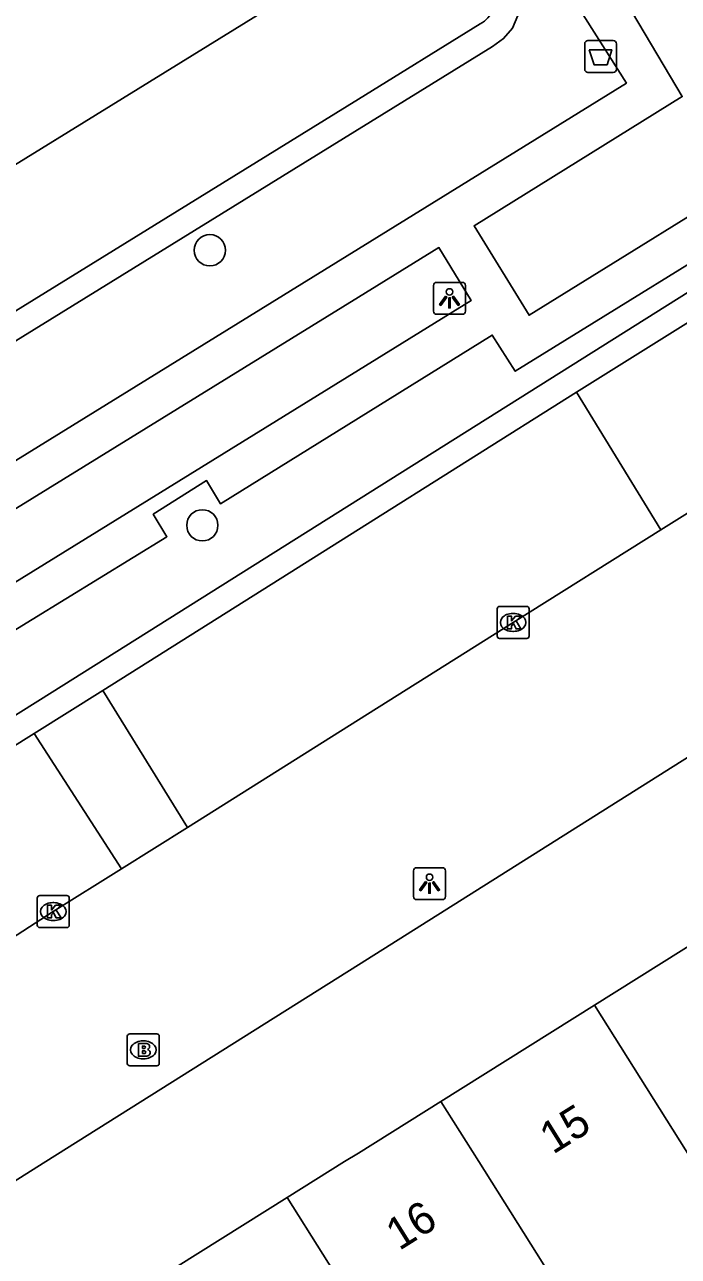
# Model space of a CAD drawing. Extents: x 159280 to 160375, y 384531 to 385872.
# Drawn here: x 159989.56 to 160010.01, y 385247.04 to 385285.56 of the extents above; entities that cross this region are included whole.
import ezdxf

# ---------------------------------------------------------------- set-up
doc = ezdxf.new("R2010")
doc.units = 0
for name, color, linetype in [('IMGEO_Afvalbak', 7, 'Continuous'), ('IMGEO_Boom', 7, 'Continuous'), ('IMGEO_Brandkraan', 7, 'Continuous'), ('IMGEO_Haag', 7, 'Continuous'), ('IMGEO_Kolk', 7, 'Continuous'), ('IMGEO_Lichtpunt', 7, 'Continuous'), ('IMGEO_Pand', 7, 'Continuous'), ('IMGEO_Pand_nummerreeks', 7, 'Continuous'), ('IMGEO_Parkeervlak_open', 7, 'Continuous'), ('IMGEO_Voetpad_open', 7, 'Continuous')]:
    doc.layers.add(name, color=color, linetype=linetype)

msp = doc.modelspace()

# ---------------------------------------------------------------- linework, layer by layer
at = {"layer": 'IMGEO_Afvalbak'}
for p, q in [((160007.082, 385284.162), (160007.082, 385284.962)), ((160007.082, 385284.962), (160007.082, 385284.162)), ((160007.182, 385285.062), (160007.972, 385285.062)), ((160007.972, 385285.062), (160007.182, 385285.062)), ((160008.072, 385284.962), (160008.072, 385284.162)), ((160008.072, 385284.162), (160008.072, 385284.962)), ((160007.972, 385284.062), (160007.182, 385284.062)), ((160007.182, 385284.062), (160007.972, 385284.062))]:
    msp.add_line(p, q, dxfattribs=at)
msp.add_lwpolyline([(160007.225, 385284.776), (160007.929, 385284.776), (160007.78, 385284.306), (160007.374, 385284.306), (160007.225, 385284.776)], dxfattribs=at)
for centre, start, end in [((160007.182, 385284.962), 90, 180), ((160007.182, 385284.962), 90, 180), ((160007.972, 385284.962), 0, 90), ((160007.972, 385284.962), 360, 90), ((160007.182, 385284.162), 180, 270), ((160007.182, 385284.162), 180, 270), ((160007.972, 385284.162), 270, 0), ((160007.972, 385284.162), 270, 0)]:
    msp.add_arc(centre, 0.1, start, end, dxfattribs=at)
at = {"layer": 'IMGEO_Boom'}
for centre in [(159995.353, 385278.502), (159995.118, 385269.9)]:
    msp.add_circle(centre, 0.489, dxfattribs=at)
at = {"layer": 'IMGEO_Brandkraan'}
for p, q in [((159992.77, 385253.07), (159992.77, 385253.922)), ((159992.845, 385253.996), (159993.697, 385253.996)), ((159993.771, 385253.922), (159993.771, 385253.07)), ((159993.258, 385253.776), (159993.283, 385253.776)), ((159993.281, 385253.216), (159993.256, 385253.216)), ((159993.697, 385252.996), (159992.845, 385252.996))]:
    msp.add_line(p, q, dxfattribs=at)
for points in [[(159992.77, 385253.07), (159992.77, 385253.922)], [(159992.845, 385253.996), (159993.697, 385253.996)], [(159993.771, 385253.922), (159993.771, 385253.07)], [(159993.118, 385253.696), (159993.118, 385253.296), (159993.331, 385253.296)], [(159993.349, 385253.696), (159993.118, 385253.696)], [(159993.297, 385253.615), (159993.243, 385253.615), (159993.243, 385253.539)], [(159993.243, 385253.539), (159993.296, 385253.539)], [(159993.305, 385253.463), (159993.243, 385253.463), (159993.243, 385253.382)], [(159993.243, 385253.382), (159993.305, 385253.382)], [(159993.697, 385252.996), (159992.845, 385252.996)]]:
    msp.add_lwpolyline(points, dxfattribs=at)
for centre, radius, start, end in [((159992.847, 385253.92), 0.0765, 91.552, 178.448), ((159992.847, 385253.92), 0.0765, 91.552, 178.448), ((159993.695, 385253.92), 0.0765, 1.552, 88.448), ((159993.695, 385253.92), 0.0765, 1.552, 88.448), ((159993.298, 385253.577), 0.0379, 267.8285, 90.9355), ((159993.353, 385253.551), 0.145, 59.4692, 91.5367), ((159993.378, 385253.598), 0.0922, 285.5137, 58.1501), ((159993.383, 385253.406), 0.105, 301.3115, 78.989), ((159993.306, 385253.422), 0.0404, 269.8759, 90.5077), ((159993.337, 385253.547), 0.251, 268.6676, 293.5347), ((159992.847, 385253.072), 0.0765, 181.552, 268.448), ((159992.847, 385253.072), 0.0765, 181.552, 268.448), ((159993.695, 385253.072), 0.0765, 271.552, 358.448), ((159993.695, 385253.072), 0.0765, 271.552, 358.448)]:
    msp.add_arc(centre, radius, start, end, dxfattribs=at)
for centre, major_axis, ratio, start_param, end_param in [((159993.257, 385253.496), (-0.387, 0.002), 0.722429, 4.712389, 7.853982), ((159993.282, 385253.496), (-0.39, 0.002), 0.717154, 1.570796, 4.712389)]:
    msp.add_ellipse(centre, major_axis=major_axis, ratio=ratio, start_param=start_param, end_param=end_param, dxfattribs=at)
at = {"layer": 'IMGEO_Haag'}
for points in [[(160006.37, 385286.931), (160005.192, 385286.17), (160005.08, 385286.072), (160004.987, 385285.842), (160004.817, 385285.45), (160004.545, 385285.121), (160004.193, 385284.88), (159974.447, 385266.519), (159967.726, 385262.309), (159967.447, 385262.046), (159967.263, 385261.71), (159967.191, 385261.333), (159967.238, 385260.953), (159967.4, 385260.605), (159970.788, 385255.187)], [(160022.754, 385284.958), (160010.962, 385277.594), (159990.424, 385264.684), (159983.826, 385260.557), (159974.665, 385254.877)], [(160006.826, 385274.06), (160011.082, 385276.726)], [(159989.86, 385263.388), (159992.007, 385264.735)]]:
    msp.add_lwpolyline(points, dxfattribs=at)
at = {"layer": 'IMGEO_Kolk'}
for p, q in [((160004.342, 385266.437), (160004.342, 385267.289)), ((160004.417, 385267.363), (160005.269, 385267.363)), ((160004.83, 385267.143), (160004.855, 385267.143)), ((160005.343, 385267.289), (160005.343, 385266.437)), ((160005.269, 385266.363), (160004.417, 385266.363)), ((160004.853, 385266.583), (160004.828, 385266.583)), ((159989.954, 385257.394), (159989.954, 385258.246)), ((159990.029, 385258.32), (159990.881, 385258.32)), ((159990.955, 385258.246), (159990.955, 385257.394)), ((159990.442, 385258.1), (159990.467, 385258.1)), ((159990.465, 385257.54), (159990.44, 385257.54)), ((159990.881, 385257.32), (159990.029, 385257.32))]:
    msp.add_line(p, q, dxfattribs=at)
for points in [[(160004.342, 385266.437), (160004.342, 385267.289)], [(160004.417, 385267.363), (160005.269, 385267.363)], [(160004.663, 385267.063), (160004.786, 385267.063), (160004.786, 385266.912), (160004.916, 385267.063), (160005.08, 385267.063), (160004.934, 385266.912), (160005.087, 385266.663), (160004.935, 385266.663), (160004.85, 385266.827), (160004.786, 385266.76), (160004.786, 385266.663), (160004.663, 385266.663), (160004.663, 385267.063)], [(160005.343, 385267.289), (160005.343, 385266.437)], [(160005.269, 385266.363), (160004.417, 385266.363)], [(159989.954, 385257.394), (159989.954, 385258.246)], [(159990.029, 385258.32), (159990.881, 385258.32)], [(159990.955, 385258.246), (159990.955, 385257.394)], [(159990.275, 385258.02), (159990.398, 385258.02), (159990.398, 385257.869), (159990.528, 385258.02), (159990.692, 385258.02), (159990.546, 385257.869), (159990.699, 385257.62), (159990.547, 385257.62), (159990.462, 385257.784), (159990.398, 385257.717), (159990.398, 385257.62), (159990.275, 385257.62), (159990.275, 385258.02)], [(159990.881, 385257.32), (159990.029, 385257.32)]]:
    msp.add_lwpolyline(points, dxfattribs=at)
for centre, start, end in [((160004.419, 385267.287), 91.552, 178.448), ((160004.419, 385267.287), 91.552, 178.448), ((160005.267, 385267.287), 1.552, 88.448), ((160005.267, 385267.287), 1.552, 88.448), ((160004.419, 385266.439), 181.552, 268.448), ((160004.419, 385266.439), 181.552, 268.448), ((160005.267, 385266.439), 271.552, 358.448), ((160005.267, 385266.439), 271.552, 358.448), ((159990.031, 385258.244), 91.552, 178.448), ((159990.031, 385258.244), 91.552, 178.448), ((159990.879, 385258.244), 1.552, 88.448), ((159990.879, 385258.244), 1.552, 88.448), ((159990.031, 385257.396), 181.552, 268.448), ((159990.031, 385257.396), 181.552, 268.448), ((159990.879, 385257.396), 271.552, 358.448), ((159990.879, 385257.396), 271.552, 358.448)]:
    msp.add_arc(centre, 0.0765, start, end, dxfattribs=at)
for centre, major_axis, ratio, start_param, end_param in [((160004.829, 385266.863), (-0.387, 0.002), 0.722429, 4.712389, 7.853982), ((160004.854, 385266.863), (-0.39, 0.002), 0.717154, 1.570796, 4.712389), ((159990.441, 385257.82), (-0.387, 0.002), 0.722429, 4.712389, 7.853982), ((159990.466, 385257.82), (-0.39, 0.002), 0.717154, 1.570796, 4.712389)]:
    msp.add_ellipse(centre, major_axis=major_axis, ratio=ratio, start_param=start_param, end_param=end_param, dxfattribs=at)
at = {"layer": 'IMGEO_Lichtpunt'}
for p, q in [((160002.352, 385277.403), (160002.352, 385276.596)), ((160002.352, 385277.403), (160002.352, 385276.596)), ((160003.254, 385277.498), (160002.446, 385277.498)), ((160003.254, 385277.498), (160002.446, 385277.498)), ((160003.348, 385276.596), (160003.348, 385277.403)), ((160003.348, 385276.596), (160003.348, 385277.403)), ((160002.446, 385276.502), (160003.254, 385276.502)), ((160002.446, 385276.502), (160003.254, 385276.502)), ((160001.728, 385259.097), (160001.728, 385258.29)), ((160001.728, 385259.097), (160001.728, 385258.29)), ((160002.63, 385259.192), (160001.822, 385259.192)), ((160002.63, 385259.192), (160001.822, 385259.192)), ((160002.724, 385258.29), (160002.724, 385259.097)), ((160002.724, 385258.29), (160002.724, 385259.097)), ((160001.822, 385258.196), (160002.63, 385258.196)), ((160001.822, 385258.196), (160002.63, 385258.196))]:
    msp.add_line(p, q, dxfattribs=at)
for points in [[(160002.726, 385277.067), (160002.765, 385277.039), (160002.577, 385276.777), (160002.539, 385276.804), (160002.726, 385277.067)], [(160002.828, 385277.019), (160002.875, 385277.019), (160002.875, 385276.697), (160002.828, 385276.697), (160002.828, 385277.019)], [(160002.938, 385277.039), (160002.976, 385277.066), (160003.163, 385276.804), (160003.124, 385276.776), (160002.938, 385277.039)], [(160002.102, 385258.761), (160002.141, 385258.733), (160001.953, 385258.471), (160001.915, 385258.498), (160002.102, 385258.761)], [(160002.204, 385258.713), (160002.251, 385258.713), (160002.251, 385258.391), (160002.204, 385258.391), (160002.204, 385258.713)], [(160002.314, 385258.733), (160002.352, 385258.76), (160002.539, 385258.498), (160002.5, 385258.47), (160002.314, 385258.733)]]:
    msp.add_lwpolyline(points, dxfattribs=at)
for centre in [(160002.851, 385277.201), (160002.227, 385258.895)]:
    msp.add_circle(centre, 0.0994, dxfattribs=at)
for centre, start, end in [((160002.446, 385277.403), 90, 180), ((160002.446, 385277.403), 90, 180), ((160003.254, 385277.403), 0, 90), ((160003.254, 385277.403), 0, 90), ((160002.446, 385276.596), 180, 270), ((160002.446, 385276.596), 180, 270), ((160003.254, 385276.596), 270, 0), ((160003.254, 385276.596), 270, 360), ((160001.822, 385259.097), 90, 180), ((160001.822, 385259.097), 90, 180), ((160002.63, 385259.097), 0, 90), ((160002.63, 385259.097), 0, 90), ((160001.822, 385258.29), 180, 270), ((160001.822, 385258.29), 180, 270), ((160002.63, 385258.29), 270, 0), ((160002.63, 385258.29), 270, 360)]:
    msp.add_arc(centre, 0.0946, start, end, dxfattribs=at)
at = {"layer": 'IMGEO_Pand'}
for points in [[(160007.388, 385254.895), (160012.195, 385257.904)], [(160002.58, 385251.885), (160007.388, 385254.895)], [(160007.388, 385254.895), (160010.469, 385250), (160012.812, 385246.278), (160013.707, 385244.926)], [(159997.772, 385248.875), (159999.569, 385250), (160000, 385250.27), (160002.58, 385251.885)], [(160002.58, 385251.885), (160003.767, 385250), (160008.013, 385243.257)], [(159997.772, 385248.875), (159992.964, 385245.866)], [(160003.212, 385240.235), (160000, 385245.337), (159997.772, 385248.875)]]:
    msp.add_lwpolyline(points, dxfattribs=at)
at = {"layer": 'IMGEO_Parkeervlak_open'}
for points in [[(159967.585, 385267.782), (159981.006, 385276.083), (160000, 385287.817), (160006.661, 385291.932), (160008.324, 385293.077)], [(159973.755, 385267.03), (159974.022, 385267.197), (160000, 385283.23), (160003.814, 385285.584), (160003.88, 385285.624), (160003.942, 385285.669), (160004, 385285.72), (160004.054, 385285.776), (160004.102, 385285.837), (160004.144, 385285.901), (160004.18, 385285.969), (160004.211, 385286.04), (160004.234, 385286.113), (160004.246, 385286.161), (160004.254, 385286.192), (160004.265, 385286.233), (160004.307, 385286.332), (160004.357, 385286.428), (160004.415, 385286.519), (160004.481, 385286.604), (160004.555, 385286.683), (160004.636, 385286.755), (160004.722, 385286.819), (160005.943, 385287.608)], [(159992.007, 385264.735), (160000, 385269.765), (160006.826, 385274.06)], [(160009.459, 385269.762), (160006.826, 385274.06)], [(159992.007, 385264.735), (159994.657, 385260.446)], [(159985.603, 385260.731), (159989.86, 385263.388)], [(159992.591, 385259.154), (159989.86, 385263.388)]]:
    msp.add_lwpolyline(points, dxfattribs=at)
at = {"layer": 'IMGEO_Voetpad_open'}
for points in [[(160017.868, 385292.544), (160015.05, 385290.818), (160013.327, 385289.79), (160008.182, 385286.603), (160010.135, 385283.308), (160003.62, 385279.271), (160005.341, 385276.469), (160021.714, 385286.611)], [(159970.788, 385255.187), (159979.116, 385260.312), (159976.734, 385264.183), (159976.917, 385264.296), (160000, 385278.55), (160008.388, 385283.73), (160006.37, 385286.931)], [(159974.665, 385254.877), (159974.124, 385255.76), (159981.007, 385259.989), (159980.305, 385261.133), (159994.009, 385269.544), (159993.583, 385270.249), (159995.252, 385271.302), (159995.682, 385270.573), (160000, 385273.252), (160004.188, 385275.85), (160004.907, 385274.719), (160022.401, 385285.525)], [(160000, 385277.031), (160002.522, 385278.585), (160003.531, 385276.934), (160000, 385274.754), (159979.633, 385262.18), (159978.59, 385263.842), (160000, 385277.031)], [(159978.367, 385241.329), (159978.585, 385242.669), (159990.225, 385250), (160000, 385256.156), (160027.623, 385273.553), (160030.41, 385273.011)], [(160013.738, 385272.425), (160009.459, 385269.762)], [(160009.459, 385269.762), (160004.844, 385266.863), (160000, 385263.812), (159994.657, 385260.446)], [(159994.657, 385260.446), (159992.591, 385259.154)], [(159992.591, 385259.154), (159990.455, 385257.818), (159988.361, 385256.476)]]:
    msp.add_lwpolyline(points, dxfattribs=at)

# ---------------------------------------------------------------- texts
at = {"layer": 'IMGEO_Pand_nummerreeks'}
for s, p in [('15', (160006.088, 385250.212)), ('16', (160001.277, 385247.2))]:
    msp.add_text(s, height=1, rotation=32.0466, dxfattribs=at).set_placement(p)

doc.saveas('drawing.dxf')
